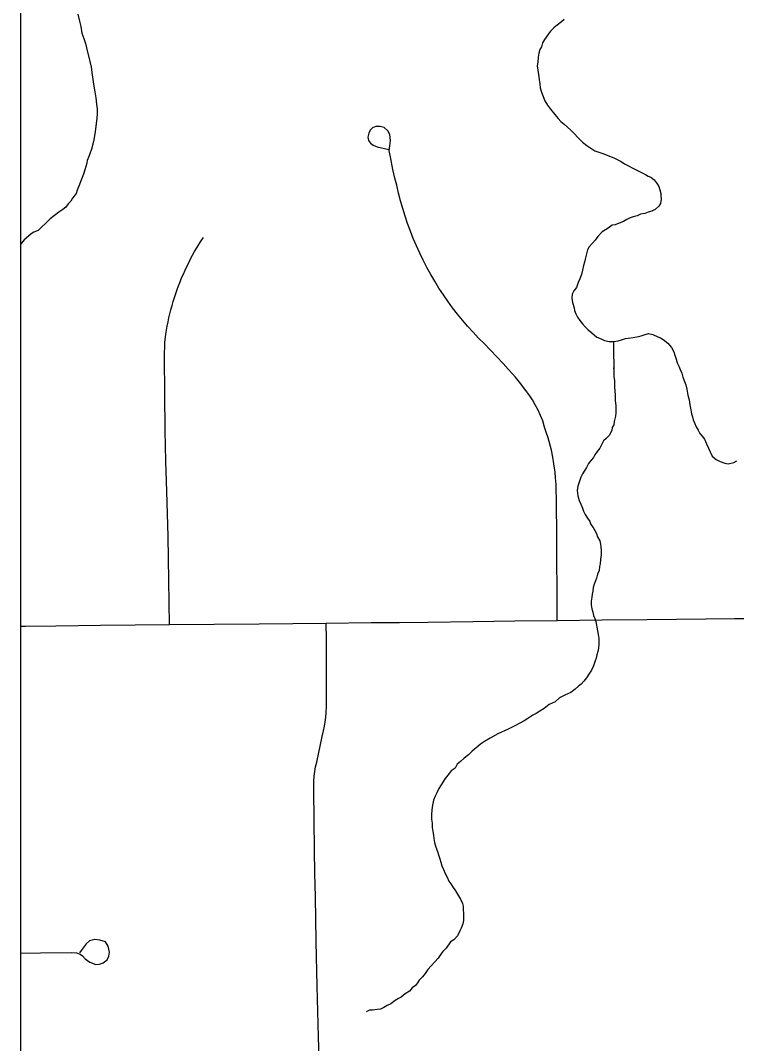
# Model space of a CAD drawing. Extents: x 103424 to 286016, y 38711 to 110967.
# Drawn here: x 103424 to 106063, y 89827 to 93597 of the extents above; entities that cross this region are included whole.
import ezdxf

# ---------------------------------------------------------------- set-up
doc = ezdxf.new("R2010")
doc.units = 0
for name, color, linetype in [('GM_X_Corporation', 7, 'Continuous'), ('GM_X_County_Road', 7, 'Continuous'), ('GM_X_Minor_River', 7, 'Continuous'), ('GM_X_Township_Road', 7, 'Continuous')]:
    doc.layers.add(name, color=color, linetype=linetype)

msp = doc.modelspace()

# ---------------------------------------------------------------- linework, layer by layer
at = {"layer": 'GM_X_Corporation'}
msp.add_lwpolyline([(103423.7, 96534.8), (103423.7, 38711.2), (175679.7, 38711.2), (175679.7, 110967.2), (119699, 110967.2), (119716.9, 106542.5), (119719.8, 106322.8), (119720.8, 106006.3), (119709.7, 99445.7), (119706.4, 99064.2), (119663.9, 96690), (117026.4, 96688.2), (115542.1, 96665), (105081.7, 96574.5)], close=True, dxfattribs=at)
msp.add_lwpolyline([(119639, 84504.6), (119641.6, 85722.3), (119634.5, 87732.9), (119633.9, 87813.5), (119633.9, 87824), (119641.1, 89532.2), (119665, 94023.8), (119663.9, 96690), (117026.4, 96688.2), (115542.1, 96665), (105081.7, 96574.5), (103423.7, 96534.8), (103423.7, 70904.9)], dxfattribs=at)
at = {"layer": 'GM_X_County_Road'}
msp.add_lwpolyline([(103423.7, 91365), (103442.3, 91365.2), (103553.8, 91366.5), (103718.8, 91368.1), (103845.9, 91369.4), (103973, 91370.6), (104138.1, 91372.3), (104303.2, 91374), (104427, 91375.2), (104550.9, 91376.5), (104715.9, 91378.1), (104820.6, 91379.1), (104925.2, 91380.1), (105090.3, 91382.1), (105246.1, 91384.1), (105402, 91386), (105567, 91388), (105732.1, 91390), (105841.2, 91391.3), (105950.3, 91392.6), (106055.5, 91393), (106160.7, 91393.4)], dxfattribs=at)
at = {"layer": 'GM_X_Minor_River'}
for points in [[(103635.5, 93620.7), (103641.9, 93594.5), (103646.2, 93574.3), (103650.5, 93550.1), (103656.8, 93530), (103663, 93511.9), (103667.3, 93495.7), (103680, 93445.3), (103684.3, 93425.2), (103688.6, 93396.9), (103693.1, 93362.6), (103697.4, 93334.4), (103701.7, 93312.2), (103704, 93287.9), (103706.3, 93271.8), (103706.5, 93253.6), (103704.7, 93235.4), (103702.9, 93217.2), (103699.2, 93186.9), (103693.5, 93150.4), (103685.8, 93122.1), (103679.9, 93105.8), (103676, 93095.7), (103670.1, 93081.5), (103668.2, 93071.4), (103664.3, 93059.2), (103660.4, 93047), (103656.6, 93030.8), (103650.6, 93018.6), (103646.8, 93006.5), (103640.9, 92992.3), (103633, 92972), (103629.1, 92959.8), (103615.2, 92941.5), (103609.3, 92931.3), (103599.3, 92921.1), (103591.3, 92908.9), (103579.3, 92900.7), (103565.3, 92890.5), (103549.3, 92878.2), (103533.3, 92865.9), (103517.3, 92849.6), (103501.3, 92835.3), (103489.3, 92823), (103473.3, 92816.8), (103463.2, 92810.6), (103453.2, 92802.5), (103437.2, 92788.2), (103427.3, 92775.9), (103423.7, 92771.1)], [(105427.3, 93600.2), (105417.3, 93592), (105401.3, 93579.7), (105389.3, 93569.5), (105377.3, 93557.3), (105369.3, 93547.1), (105355.4, 93526.7), (105347.5, 93514.5), (105343.6, 93500.3), (105337.7, 93490.2), (105333.8, 93476), (105332, 93461.8), (105330.2, 93443.6), (105328.3, 93429.5), (105330.5, 93413.3), (105332.7, 93397.2), (105335, 93379), (105337.2, 93362.9), (105339.3, 93348.7), (105343.6, 93332.6), (105349.8, 93316.5), (105356.1, 93300.4), (105366.4, 93284.3), (105376.6, 93270.3), (105393, 93250.3), (105405.3, 93236.2), (105415.5, 93224.2), (105427.8, 93214.2), (105440, 93204.3), (105452.3, 93192.3), (105464.5, 93180.3), (105478.8, 93164.2), (105495.2, 93148.2), (105511.5, 93136.3), (105525.7, 93126.3), (105540, 93116.3), (105558.3, 93110.5), (105570.4, 93106.5), (105611, 93090.8), (105625.2, 93082.8), (105637.4, 93076.9), (105649.6, 93068.9)], [(105649.6, 93068.9), (105661.8, 93063), (105680.1, 93053.1), (105692.3, 93047.1), (105702.5, 93041.2), (105714.6, 93035.2), (105726.8, 93029.3), (105737, 93023.3), (105747.2, 93019.4), (105759.4, 93009.4), (105769.7, 92995.4), (105775.8, 92985.3), (105780, 92973.2), (105784.2, 92959.1), (105784.3, 92949), (105784.5, 92938.9), (105782.6, 92922.8), (105776.7, 92912.6), (105762.7, 92900.3), (105750.6, 92894.2), (105736.6, 92890), (105724.5, 92885.8), (105708.3, 92883.6), (105696.3, 92877.4), (105682.2, 92873.3), (105670.1, 92869.1), (105658.1, 92862.9), (105646.1, 92856.7), (105630, 92850.5), (105615.9, 92844.3), (105603.8, 92842.2), (105589.8, 92831.9), (105579.8, 92825.8), (105567.7, 92817.6), (105551.8, 92801.2), (105541.8, 92787), (105519.9, 92762.5), (105514, 92752.3), (105508.2, 92732.1), (105504.3, 92717.9), (105502.4, 92705.8), (105498.5, 92693.6), (105494.7, 92677.4), (105490.8, 92661.2), (105484.9, 92645), (105479, 92630.8), (105473.2, 92612.5), (105463.2, 92600.3), (105457.3, 92588.1), (105455.5, 92574), (105457.7, 92557.8), (105464, 92537.7), (105466.1, 92527.6), (105470.3, 92515.5), (105476.5, 92503.4), (105484.7, 92491.4), (105495, 92479.4), (105505.2, 92467.4), (105515.4, 92457.3), (105529.7, 92445.4), (105548.1, 92429.4), (105564.3, 92423.5), (105576.5, 92417.5), (105592.7, 92413.7), (105608.8, 92413.8), (105627, 92416), (105639.1, 92420.2), (105653.1, 92424.4), (105663.2, 92426.5), (105681.4, 92428.7), (105701.5, 92432.9), (105711.6, 92435.1), (105725.7, 92439.2), (105737.7, 92443.4), (105754, 92439.5), (105772.2, 92431.6), (105782.4, 92427.7), (105792.5, 92421.7), (105808.9, 92407.7), (105823.2, 92391.7), (105831.5, 92375.6), (105835.6, 92363.5), (105839.8, 92349.4), (105844, 92335.3), (105850.2, 92323.3), (105854.4, 92311.2), (105860.7, 92297.1), (105864.9, 92283), (105871.1, 92266.9), (105875.3, 92254.8), (105879.5, 92238.7), (105883.8, 92216.5), (105888.1, 92198.4), (105890.3, 92180.2), (105894.5, 92162.1), (105896.7, 92147.9), (105900.9, 92135.9), (105903, 92125.8), (105907.2, 92113.7), (105913.4, 92099.6), (105921.7, 92087.6)], [(105608.8, 92413.8), (105610.3, 92284.5), (105612.6, 92268.4), (105612.8, 92246.1), (105615.2, 92217.9), (105615.4, 92195.7), (105617.7, 92177.5), (105617.8, 92167.4), (105618, 92151.2), (105616.1, 92139.1), (105614.2, 92129), (105612.3, 92118.8), (105610.4, 92106.7), (105604.5, 92096.5), (105602.6, 92086.4), (105592.7, 92068.1), (105582.7, 92055.9), (105572.7, 92047.7), (105566.8, 92035.5), (105558.9, 92021.3), (105548.9, 92009.1), (105541, 91996.9), (105535.1, 91986.7), (105527.1, 91976.5), (105517.2, 91964.3), (105509.2, 91950.1), (105503.3, 91939.9), (105495.4, 91925.7), (105489.5, 91913.5), (105485.5, 91903.4), (105477.7, 91881.1), (105475.9, 91864.9), (105476, 91854.8), (105478.2, 91844.7), (105482.4, 91828.6), (105488.6, 91814.5), (105494.8, 91800.4), (105499, 91788.3), (105505.2, 91776.3), (105511.4, 91766.2), (105521.7, 91750.2), (105525.8, 91740.1), (105534.1, 91728.1), (105540.2, 91718), (105546.4, 91706), (105550.6, 91693.9), (105558.9, 91679.8), (105561, 91667.7), (105563.2, 91657.6), (105563.3, 91643.5), (105563.5, 91627.3), (105561.7, 91611.1), (105559.9, 91595), (105557.9, 91584.8), (105556.1, 91570.7), (105550.2, 91556.5), (105546.3, 91542.3), (105542.4, 91532.1), (105538.5, 91520), (105534.6, 91507.8), (105532.8, 91493.6), (105530.9, 91483.5), (105529, 91471.4), (105527.1, 91457.2), (105527.3, 91443.1), (105529.5, 91429), (105533.7, 91416.9), (105535.8, 91404.8), (105540, 91392.7), (105544.2, 91382.6), (105550.6, 91348.3), (105552.8, 91334.2), (105555, 91320.1), (105555.2, 91299.9), (105553.4, 91283.7), (105551.5, 91271.6), (105547.6, 91259.4), (105545.7, 91247.3), (105541.8, 91237.1), (105536, 91218.9), (105528.1, 91202.6), (105518.2, 91188.4), (105510.2, 91174.2), (105500.3, 91161.9), (105490.3, 91151.7), (105480.3, 91143.6), (105468.3, 91133.3), (105452.3, 91121.1), (105430.2, 91110.7), (105410.1, 91100.4), (105394.1, 91086.1), (105372, 91075.8), (105354, 91061.5), (105338, 91051.2), (105323.9, 91043), (105311.9, 91036.8), (105293.9, 91024.5), (105279.8, 91016.3), (105263.8, 91008)], [(105610, 92316.8), (105610, 92312.8), (105610, 92316.5)], [(105921.7, 92087.6), (105927.9, 92075.5), (105936.1, 92065.5), (105944.3, 92053.5), (105952.6, 92037.4), (105973.3, 91991.1), (105987.6, 91979.1), (106001.8, 91971.2), (106020.1, 91965.3), (106032.2, 91963.4), (106052.3, 91967.6), (106064.4, 91973.8)], [(105263.8, 91008), (105245.7, 90997.7), (105221.6, 90985.4), (105183.4, 90968.8), (105155.3, 90952.4), (105133.3, 90940), (105119.3, 90929.8), (105109.3, 90921.6), (105097.2, 90911.4), (105087.2, 90903.2), (105075.3, 90891), (105059.3, 90878.7), (105045.3, 90866.4), (105033.3, 90856.2), (105025.4, 90842), (105011.3, 90831.7), (105003.4, 90821.5), (104989.5, 90803.2), (104965.6, 90766.6), (104957.8, 90750.4), (104951.8, 90738.2), (104945.9, 90724), (104942.1, 90705.8), (104940.3, 90687.6), (104938.5, 90669.4), (104938.7, 90653.2), (104940.9, 90639.1), (104941.1, 90622.9), (104943.3, 90608.8), (104945.4, 90594.7), (104947.6, 90582.6), (104949.8, 90568.4), (104954, 90550.3), (104960.3, 90534.2), (104964.5, 90522.1), (104968.7, 90508), (104972.8, 90495.9), (104977.1, 90481.8), (104983.3, 90467.8), (104989.5, 90453.7), (104995.7, 90439.6), (105001.9, 90425.5), (105010.1, 90415.5), (105016.3, 90405.4), (105026.6, 90389.4), (105034.8, 90377.3), (105045.1, 90359.3), (105053.4, 90343.2), (105055.5, 90333.1), (105055.7, 90321), (105055.9, 90306.8), (105056, 90292.7), (105056.2, 90280.6), (105054.3, 90268.4), (105048.4, 90252.2), (105042.5, 90242), (105034.6, 90223.8), (105020.6, 90209.5), (105008.6, 90201.3), (104992.7, 90178.9), (104980.7, 90166.7), (104972.8, 90156.5), (104962.9, 90142.2), (104925, 90099.4), (104915, 90085.2), (104905.1, 90073), (104893.1, 90060.7), (104887.2, 90050.6), (104879.2, 90040.4), (104867.2, 90032.2), (104857.2, 90019.9), (104841.2, 90009.7), (104827.2, 89997.4), (104817.2, 89993.3), (104805.1, 89985.1), (104789.1, 89972.8), (104775.1, 89966.6), (104763, 89960.4), (104751, 89954.2), (104738.9, 89952.1), (104720.7, 89949.9), (104710.6, 89949.8), (104700.6, 89945.6), (104698.6, 89943.6), (104700.6, 89945.6)]]:
    msp.add_lwpolyline(points, dxfattribs=at)
at = {"layer": 'GM_X_Township_Road'}
for points in [[(105402, 91386), (105401.5, 91416.2), (105401.1, 91507.3), (105400.7, 91598.4), (105399.9, 91706), (105399.1, 91813.7), (105397.9, 91886.8), (105395.2, 91911), (105393.7, 91932.7), (105389.6, 91963.7), (105385.7, 91988), (105380.2, 92013.4), (105367.9, 92058.9), (105361.6, 92080.2), (105354.9, 92097.8), (105348.7, 92121.6), (105340.1, 92141.4), (105331.1, 92161.1), (105321, 92180.4), (105310.5, 92199.3), (105300.9, 92213.5), (105286.5, 92233.6), (105262.6, 92263.6), (105248.6, 92282.3), (105221, 92312.1), (105202.3, 92332.8), (105132.6, 92406), (105111.7, 92426.8), (105091.6, 92448.1), (105071.7, 92470), (105052.6, 92492.2), (105034.2, 92515.1), (105016.1, 92538.3), (104998.8, 92562.1), (104982.2, 92586.2), (104966, 92610.9), (104950.5, 92635.8), (104935.6, 92661.2), (104921.5, 92687), (104907.9, 92713.1), (104895.1, 92739.5), (104883, 92766.3), (104871.5, 92793.3), (104860.7, 92820.7), (104850.6, 92848.3), (104841.3, 92876.2), (104832.5, 92904.2), (104824.7, 92932.6), (104817.4, 92961.1), (104810.9, 92989.7), (104803.1, 93016.1), (104796.6, 93047.8), (104787.4, 93094.5), (104782.6, 93116.9), (104785, 93135.3), (104787.1, 93155), (104785, 93177.1), (104777.2, 93190.1), (104763.9, 93202.7), (104749.3, 93206.8), (104732.9, 93206.5), (104720.7, 93201.4), (104712.8, 93192.8), (104707.1, 93181.9), (104704.3, 93166.6), (104706.7, 93155), (104713.9, 93144.8), (104723.4, 93137.7), (104738, 93131.6), (104781.6, 93121.7)], [(103973, 91370.6), (103970.3, 91533.3), (103967.5, 91696.1), (103962.9, 91861.1), (103959.8, 91973.2), (103956.7, 92085.4), (103954.9, 92356.7), (103955.3, 92409.9), (103959.3, 92440.5), (103961.8, 92455.8), (103964.6, 92470.9), (103967.6, 92486.1), (103970.9, 92501.2), (103974.4, 92516.3), (103978.2, 92531.2), (103982.3, 92546.2), (103986.5, 92561), (103991.1, 92575.7), (103996.1, 92590.5), (104001.1, 92605), (104006.5, 92619.5), (104012, 92633.9), (104017.8, 92648.2), (104024.1, 92662.4), (104030.4, 92676.5), (104036.9, 92690.5), (104043.7, 92704.3), (104050.8, 92718), (104058.1, 92731.7), (104065.6, 92745.2), (104073.5, 92758.5), (104081.5, 92771.7), (104089.6, 92784.8), (104098.2, 92797.7)], [(104527.2, 89686.3), (104522.6, 89851.3), (104520, 89944.6), (104517.4, 90038), (104514.1, 90203), (104510.7, 90368), (104509, 90454.1), (104507.3, 90540.3), (104505.8, 90649.9), (104504.3, 90759.5), (104505.1, 90794.4), (104506.3, 90811.9), (104508.6, 90829.2), (104511.6, 90846.5), (104515.4, 90863.6), (104536, 90959), (104540.2, 90979.3), (104544.4, 90996.2), (104546.1, 91011.4), (104548.6, 91029.1), (104550.3, 91045.1), (104551.2, 91070.5), (104551.6, 91193.3), (104552, 91316.2), (104550.9, 91376.5)], [(103423.7, 90160), (103497, 90160.8), (103610.6, 90162), (103630.5, 90160.9), (103643.2, 90156.3), (103652.1, 90150.1), (103661.6, 90138.8), (103678.8, 90127), (103701, 90118.3), (103715.5, 90119.5), (103728.6, 90124.3), (103742.8, 90135.6), (103749.6, 90148.8), (103752, 90163.9), (103747.2, 90185.4), (103736.8, 90201.4), (103716.1, 90208.5), (103697.8, 90210.8), (103677.6, 90205.8), (103665.5, 90194.5), (103651.5, 90175.2), (103641.4, 90161.2)]]:
    msp.add_lwpolyline(points, dxfattribs=at)

doc.saveas('drawing.dxf')
